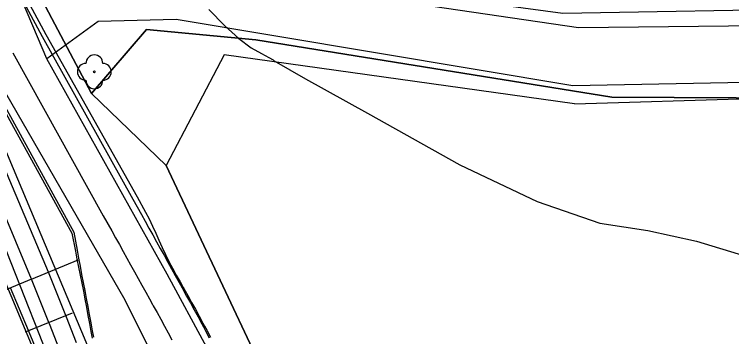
# Model space of a CAD drawing. Extents: x -574342 to -508101, y -1143544 to -1123894.
# Drawn here: x -508528.83 to -508486.42, y -1143277.46 to -1143258.4 of the extents above; entities that cross this region are included whole.
import ezdxf

# ---------------------------------------------------------------- set-up
doc = ezdxf.new("R2010")
doc.units = 0
for name, color, linetype in [('01_PARCELY_NAVRH_PC', 7, 'Continuous'), ('01_PARCELY_NAVRH_VHO', 7, 'Continuous'), ('01_PARCELY_NAVRH_ŽP', 7, 'Continuous'), ('1000', 7, 'Continuous'), ('21', 7, 'Continuous'), ('23', 7, 'Continuous'), ('37', 7, 'Continuous'), ('42', 7, 'Continuous'), ('54', 7, 'Continuous'), ('55', 7, 'Continuous'), ('6', 7, 'Continuous'), ('VRST HL', 7, 'Continuous')]:
    doc.layers.add(name, color=color, linetype=linetype)

msp = doc.modelspace()

# ---------------------------------------------------------------- linework, layer by layer
at = {"layer": '01_PARCELY_NAVRH_PC'}
for points in [[(-508491.36, -1143454.58), (-508498.26, -1143372.94), (-508504.21, -1143312.1), (-508506.89, -1143298.29), (-508511.25, -1143285.64), (-508519.86, -1143267.33), (-508524.26, -1143263.08), (-508531.16, -1143250.06)], [(-508491.36, -1143454.58), (-508498.26, -1143372.94), (-508504.21, -1143312.1), (-508506.89, -1143298.29), (-508511.25, -1143285.64), (-508519.86, -1143267.33), (-508524.26, -1143263.08), (-508531.16, -1143250.06)], [(-508534.5, -1143254.93), (-508531.94, -1143260.32), (-508524.61, -1143277.77), (-508522.34, -1143283.22), (-508517.78, -1143295.12), (-508513.41, -1143300.73), (-508511.47, -1143310.09), (-508503.21, -1143384.65), (-508499.31, -1143428.14)], [(-508534.5, -1143254.93), (-508531.94, -1143260.32), (-508524.61, -1143277.77), (-508522.34, -1143283.22), (-508517.78, -1143295.12), (-508513.41, -1143300.73), (-508511.47, -1143310.09), (-508503.21, -1143384.65), (-508499.31, -1143428.14)]]:
    msp.add_lwpolyline(points, dxfattribs=at)
msp.add_lwpolyline([(-508446.21, -1143255.76), (-508469.74, -1143257.73), (-508480.76, -1143258.08), (-508496.39, -1143258.35), (-508520.28, -1143255.11), (-508526.55, -1143254.9), (-508531.16, -1143250.06), (-508524.26, -1143263.08), (-508521.01, -1143259.29), (-508514.56, -1143259.91), (-508493.5, -1143263.3), (-508475.11, -1143263.39), (-508446.02, -1143260.22)], close=True, dxfattribs=at)
at = {"layer": '01_PARCELY_NAVRH_VHO'}
msp.add_lwpolyline([(-508497.13, -1143495.86), (-508497.34, -1143500.64), (-508499.94, -1143496.07), (-508501.52, -1143472.9), (-508509.71, -1143373.98), (-508513.61, -1143343.97), (-508516.21, -1143324.53), (-508518.91, -1143309.47), (-508522.63, -1143293.85), (-508527.23, -1143279.34), (-508534.32, -1143262.4), (-508535.36, -1143259.89), (-508531.94, -1143260.32), (-508524.61, -1143277.77), (-508522.34, -1143283.22), (-508517.78, -1143295.12), (-508517.67, -1143298.65), (-508514.79, -1143310.81), (-508512.2, -1143325.42), (-508505.85, -1143384.53), (-508502.4, -1143424.77), (-508500.25, -1143457.08), (-508499.28, -1143468.17)], close=True, dxfattribs=at)
msp.add_lwpolyline([(-508497.13, -1143495.86), (-508497.34, -1143500.64), (-508499.94, -1143496.07), (-508501.52, -1143472.9), (-508509.71, -1143373.98), (-508513.61, -1143343.97), (-508516.21, -1143324.53), (-508518.91, -1143309.47), (-508522.63, -1143293.85), (-508527.23, -1143279.34), (-508534.32, -1143262.4), (-508535.36, -1143259.89), (-508531.94, -1143260.32), (-508524.61, -1143277.77), (-508522.34, -1143283.22), (-508517.78, -1143295.12), (-508517.67, -1143298.65), (-508514.79, -1143310.81), (-508512.2, -1143325.42), (-508505.85, -1143384.53), (-508502.4, -1143424.77), (-508500.25, -1143457.08), (-508499.28, -1143468.17)], close=True, dxfattribs=at)
at = {"layer": '01_PARCELY_NAVRH_ŽP'}
msp.add_lwpolyline([(-508425.23, -1143400.39), (-508448.26, -1143343.08), (-508432.21, -1143324.29), (-508434.31, -1143320.59), (-508441.9, -1143297.61), (-508445.4, -1143275.01), (-508446.02, -1143260.22), (-508475.11, -1143263.39), (-508493.5, -1143263.3), (-508514.56, -1143259.91), (-508521.01, -1143259.29), (-508524.26, -1143263.08), (-508519.86, -1143267.33), (-508511.25, -1143285.64), (-508506.89, -1143298.29), (-508504.21, -1143312.1), (-508498.26, -1143372.94), (-508491.36, -1143454.58)], dxfattribs=at)
at = {"layer": '1000'}
for points in [[(-508528.125, -1143257.956), (-508527.177, -1143259.704), (-508521.823, -1143269.337), (-508521.322, -1143270.239), (-508521.098, -1143270.641), (-508520.875, -1143271.043), (-508520.652, -1143271.444), (-508520.429, -1143271.846), (-508520.206, -1143272.247), (-508519.982, -1143272.649), (-508519.759, -1143273.051), (-508519.536, -1143273.452), (-508519.313, -1143273.854), (-508519.09, -1143274.256), (-508518.909, -1143274.581), (-508518.866, -1143274.657), (-508518.643, -1143275.059), (-508518.642, -1143275.061), (-508518.416, -1143275.469), (-508518.192, -1143275.88), (-508517.969, -1143276.292), (-508517.748, -1143276.706), (-508517.656, -1143276.877), (-508517.528, -1143277.12), (-508517.311, -1143277.535)], [(-508527.906, -1143257.839), (-508526.979, -1143259.594), (-508521.572, -1143269.197), (-508521.072, -1143270.101), (-508520.85, -1143270.503), (-508520.658, -1143270.922), (-508520.469, -1143271.342), (-508520.279, -1143271.763), (-508520.089, -1143272.183), (-508519.899, -1143272.603), (-508519.694, -1143273.014), (-508519.475, -1143273.418), (-508519.255, -1143273.822), (-508519.03, -1143274.223), (-508518.848, -1143274.547), (-508518.805, -1143274.623), (-508518.58, -1143275.023), (-508518.579, -1143275.026), (-508518.351, -1143275.433), (-508518.124, -1143275.844), (-508517.9, -1143276.255), (-508517.677, -1143276.668), (-508517.585, -1143276.84), (-508517.456, -1143277.082), (-508517.238, -1143277.497)], [(-508531.066, -1143261.138), (-508525.433, -1143271.343), (-508525.221, -1143272.406), (-508525.127, -1143272.88), (-508525.032, -1143273.353), (-508524.937, -1143273.826), (-508524.842, -1143274.299), (-508524.751, -1143274.774), (-508524.662, -1143275.25), (-508524.573, -1143275.726), (-508524.484, -1143276.202), (-508524.395, -1143276.678), (-508524.306, -1143277.155), (-508524.234, -1143277.541)], [(-508530.197, -1143262.383), (-508525.32, -1143271.28), (-508525.119, -1143272.35), (-508525.029, -1143272.826), (-508524.94, -1143273.302), (-508524.851, -1143273.778), (-508524.761, -1143274.254), (-508524.672, -1143274.73), (-508524.583, -1143275.206), (-508524.493, -1143275.682), (-508524.404, -1143276.158), (-508524.315, -1143276.634), (-508524.226, -1143277.11), (-508524.153, -1143277.496)], [(-508525.164, -1143277.836), (-508525.748, -1143276.31), (-508525.784, -1143276.218), (-508526.803, -1143273.645), (-508529.625, -1143266.969)], [(-508527.335, -1143278.682), (-508527.948, -1143277.187), (-508527.985, -1143277.097), (-508529.054, -1143274.58)]]:
    msp.add_lwpolyline(points, dxfattribs=at)
at = {"layer": '21'}
for points in [[(-508528.925, -1143260.676), (-508523.571, -1143270.308), (-508523.07, -1143271.211), (-508522.847, -1143271.612), (-508522.623, -1143272.014), (-508522.4, -1143272.416), (-508522.177, -1143272.817), (-508521.954, -1143273.219), (-508521.731, -1143273.621), (-508521.507, -1143274.022), (-508521.284, -1143274.424), (-508521.061, -1143274.825), (-508520.838, -1143275.227), (-508520.657, -1143275.553), (-508520.615, -1143275.629), (-508520.391, -1143276.03), (-508520.39, -1143276.032), (-508520.169, -1143276.432), (-508519.949, -1143276.836), (-508519.73, -1143277.24), (-508519.513, -1143277.645)], [(-508526.155, -1143278.222), (-508526.751, -1143276.709), (-508526.787, -1143276.618), (-508527.825, -1143274.07), (-508530.606, -1143267.376)]]:
    msp.add_lwpolyline(points, dxfattribs=at)
at = {"layer": '23'}
for points in [[(-508527.825, -1143274.07), (-508525.055, -1143272.919)], [(-508527.825, -1143274.07), (-508552.759, -1143284.429)]]:
    msp.add_lwpolyline(points, dxfattribs=at)
at = {"layer": '37'}
for points in [[(-508544.44, -1143182.59), (-508545.29, -1143193.14), (-508544.8, -1143205.6), (-508541.6, -1143228.19), (-508538.07, -1143243), (-508531.89, -1143258.66), (-508522.3, -1143275.29), (-508518.1, -1143283.75), (-508512.73, -1143299.25), (-508510.49, -1143313.12)], [(-508544.44, -1143182.59), (-508545.29, -1143193.14), (-508544.8, -1143205.6), (-508541.6, -1143228.19), (-508538.07, -1143243), (-508531.89, -1143258.66), (-508522.3, -1143275.29), (-508518.1, -1143283.75), (-508512.73, -1143299.25), (-508510.49, -1143313.12)], [(-508507.09, -1143312.37), (-508509.64, -1143298.16), (-508515.1, -1143282.44), (-508519.8, -1143273.76), (-508526.92, -1143261.04), (-508530.09, -1143253.58), (-508534.91, -1143241.83), (-508538.52, -1143226.92), (-508541.3, -1143204.98), (-508541.88, -1143193.39), (-508540.68, -1143183.59)], [(-508507.09, -1143312.37), (-508509.64, -1143298.16), (-508515.1, -1143282.44), (-508519.8, -1143273.76), (-508526.92, -1143261.04), (-508530.09, -1143253.58), (-508534.91, -1143241.83), (-508538.52, -1143226.92), (-508541.3, -1143204.98), (-508541.88, -1143193.39), (-508540.68, -1143183.59)]]:
    msp.add_lwpolyline(points, dxfattribs=at)
at = {"layer": '42'}
for points in [[(-508654.2, -1143191.6), (-508651.11, -1143191.46), (-508646.05, -1143192.58), (-508613.56, -1143216.76), (-508566.08, -1143248.87), (-508547.92, -1143260.05), (-508536.29, -1143266.06), (-508529.87, -1143271.02), (-508526.62, -1143279.23), (-508525.63, -1143286.24)], [(-508654.2, -1143191.6), (-508651.11, -1143191.46), (-508646.05, -1143192.58), (-508613.56, -1143216.76), (-508566.08, -1143248.87), (-508547.92, -1143260.05), (-508536.29, -1143266.06), (-508529.87, -1143271.02), (-508526.62, -1143279.23), (-508525.63, -1143286.24)], [(-508495.7, -1143263.7), (-508516.42, -1143260.79), (-508519.86, -1143267.33), (-508511.25, -1143285.64), (-508506.89, -1143298.29), (-508504.21, -1143312.1)], [(-508495.7, -1143263.7), (-508516.42, -1143260.79), (-508519.86, -1143267.33), (-508511.25, -1143285.64), (-508506.89, -1143298.29), (-508504.21, -1143312.1)], [(-508495.7, -1143263.7), (-508474.93, -1143263.07), (-508471.38, -1143276.01), (-508468.33, -1143288.58), (-508460.11, -1143315.7), (-508451.61, -1143344.19), (-508442.05, -1143373.19), (-508430.17, -1143370.72)], [(-508495.7, -1143263.7), (-508474.93, -1143263.07), (-508471.38, -1143276.01), (-508468.33, -1143288.58), (-508460.11, -1143315.7), (-508451.61, -1143344.19), (-508442.05, -1143373.19), (-508430.17, -1143370.72)]]:
    msp.add_lwpolyline(points, dxfattribs=at)
at = {"layer": '54'}
msp.add_circle((-508524.1, -1143261.8), 0.05, dxfattribs=at)
for centre, start, end in [((-508524.1, -1143261.3), 0, 180), ((-508524.6, -1143261.8), 90, 270), ((-508523.6, -1143261.8), 270, 90), ((-508524.1, -1143262.3), 180, 0)]:
    msp.add_arc(centre, 0.5, start, end, dxfattribs=at)
at = {"layer": '55'}
for points in [[(-508495.48, -1143259.17), (-508472.43, -1143258.93), (-508435.48, -1143255.63), (-508431.4, -1143253.75), (-508428.49, -1143248.11)], [(-508495.48, -1143259.17), (-508472.43, -1143258.93), (-508435.48, -1143255.63), (-508431.4, -1143253.75), (-508428.49, -1143248.11)], [(-508530.09, -1143253.58), (-508526.75, -1143255.23), (-508519.02, -1143255.71), (-508495.48, -1143259.17)], [(-508530.09, -1143253.58), (-508526.75, -1143255.23), (-508519.02, -1143255.71), (-508495.48, -1143259.17)], [(-508495.8, -1143262.63), (-508519.26, -1143258.71), (-508523.87, -1143258.82), (-508526.92, -1143261.04)], [(-508495.8, -1143262.63), (-508519.26, -1143258.71), (-508523.87, -1143258.82), (-508526.92, -1143261.04)], [(-508424.96, -1143264.72), (-508430.77, -1143259.78), (-508434.96, -1143258.66), (-508472.39, -1143262.17), (-508495.8, -1143262.63)], [(-508424.96, -1143264.72), (-508430.77, -1143259.78), (-508434.96, -1143258.66), (-508472.39, -1143262.17), (-508495.8, -1143262.63)]]:
    msp.add_lwpolyline(points, dxfattribs=at)
at = {"layer": '6'}
msp.add_lwpolyline([(-508528.18, -1143277.175), (-508525.394, -1143276.062)], dxfattribs=at)
at = {"layer": 'VRST HL'}
msp.add_lwpolyline([(-508517.331, -1143258.121), (-508516.385, -1143259.08), (-508515.55, -1143259.83), (-508514.825, -1143260.373), (-508514.21, -1143260.708), (-508513.78, -1143260.949), (-508513.536, -1143261.099), (-508513.477, -1143261.155), (-508511.617, -1143262.207), (-508507.956, -1143264.253), (-508502.495, -1143267.294), (-508497.91, -1143269.461), (-508494.201, -1143270.755), (-508491.367, -1143271.174), (-508488.492, -1143271.82), (-508485.575, -1143272.692)], dxfattribs=at)

doc.saveas('drawing.dxf')
